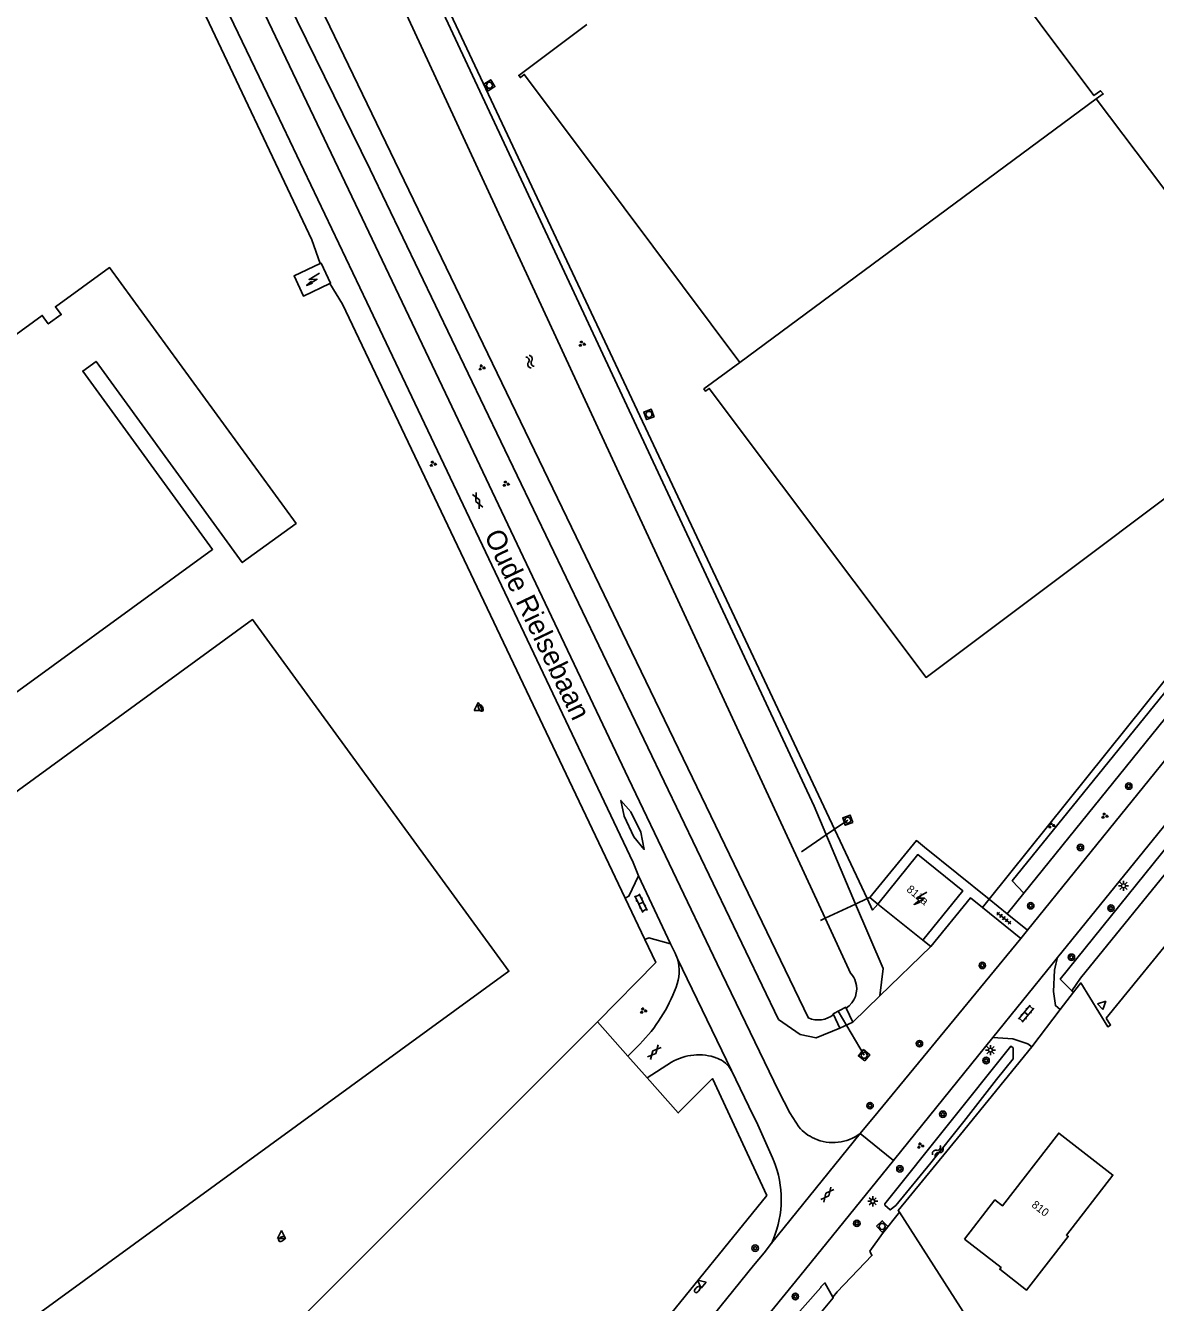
# Model space of a CAD drawing. Extents: x 126000 to 131009, y 393000 to 395500.
# Drawn here: x 130564.8 to 130705.7, y 393858.6 to 394018 of the extents above; entities that cross this region are included whole.
import ezdxf

# ---------------------------------------------------------------- set-up
doc = ezdxf.new("R2010")
doc.units = 0
for name, color, linetype in [('gg-afsc-erfafscheiding', 7, 'Continuous'), ('gg-afsc-hekwerk', 7, 'Continuous'), ('gg-anno-huisnummerreeks BGT', 7, 'Continuous'), ('gg-anno-openbare ruimte label', 7, 'Continuous'), ('gg-bbg-hoofdgebouw', 7, 'Continuous'), ('gg-bbg-tussenscheiding', 7, 'Continuous'), ('gg-knt-verharding', 7, 'Continuous'), ('gg-kntw-bovenkant insteek waterloop', 7, 'Continuous'), ('gg-kntw-waterlijn', 7, 'Continuous'), ('gg-kwrk-duiker nz buis', 7, 'Continuous'), ('gg-kwrk-uitstroombak niveau min 01', 7, 'Continuous'), ('gt-grn-groengrens', 7, 'Continuous'), ('gt-grn-weggrens', 7, 'Continuous'), ('gt-symb-boom', 7, 'Continuous'), ('gt-symb-brandkraan', 7, 'Continuous'), ('gt-symb-gesloten verharding', 7, 'Continuous'), ('gt-symb-groenvak', 7, 'Continuous'), ('gt-symb-klinker verharding', 7, 'Continuous'), ('gt-symb-lichtmast', 7, 'Continuous'), ('gt-symb-rioolschacht', 7, 'Continuous'), ('gt-symb-tegel verharding', 7, 'Continuous'), ('gt-symb-trafo symbool', 7, 'Continuous'), ('gt-symb-waterafsluiter', 7, 'Continuous'), ('gt-symb-watersymbool', 7, 'Continuous')]:
    doc.layers.add(name, color=color, linetype=linetype)

# ---------------------------------------------------------------- blocks, each defined once
blk = doc.blocks.new('gt0-HSP')
at = {"layer": 'gt-symb-trafo symbool'}
for points in [[(0.77, 0.75), (-0.53, 0), (0.47, 0), (-0.83, -0.75)], [(-0.22, -0.24), (-0.83, -0.75), (-0.08, -0.48)]]:
    blk.add_lwpolyline(points, dxfattribs=at)
blk = doc.blocks.new('gt0-RS')
at = {"layer": 'gt-symb-rioolschacht'}
blk.add_lwpolyline([(-0.5, -0.5), (0.5, -0.5), (0.5, 0.5), (-0.5, 0.5)], close=True, dxfattribs=at)
blk.add_circle((0, 0), 0.375, dxfattribs=at)
blk = doc.blocks.new('gt0-BR')
at = {"layer": 'gt-symb-brandkraan'}
for centre, radius, start, end in [((-0.24, 0), 0.206, 107.5669, 252.4331), ((0.6, -2.66), 3, 106.892, 107.5669), ((0, -0.69), 0.938, 73.108, 106.892), ((-0.6, -2.66), 3, 72.4331, 73.108), ((0.24, 0), 0.206, 287.567, 72.4331), ((0.6, 2.66), 3, 252.4331, 253.108), ((0, 0.69), 0.938, 253.108, 286.8921), ((-0.6, 2.66), 3, 286.8921, 287.567)]:
    blk.add_arc(centre, radius, start, end, dxfattribs=at)
blk = doc.blocks.new('gt0-WAFSL')
at = {"layer": 'gt-symb-waterafsluiter'}
for p, q in [((-0.5, -0.33), (0, 0.67)), ((0, 0.67), (0.5, -0.33)), ((0.5, -0.33), (-0.5, -0.33))]:
    blk.add_line(p, q, dxfattribs=at)
blk = doc.blocks.new('gt0-GESVH1')
at = {"layer": 'gt-symb-gesloten verharding'}
for p, q in [((-0.99, -0.26), (0.01, 0.24)), ((0.01, -0.26), (-0.99, 0.24)), ((0.01, 0.24), (1.01, -0.26)), ((1.01, 0.24), (0.01, -0.26))]:
    blk.add_line(p, q, dxfattribs=at)
blk = doc.blocks.new('gt0-GRVAK')
at = {"layer": 'gt-symb-groenvak'}
for p, q in [((-0.11, 0.19), (-0.23, 0.24)), ((-0.18, 0.15), (0.09, 0.15)), ((-0.09, 0.21), (-0.16, 0.32)), ((-0.05, 0.21), (-0.05, 0.39)), ((0, 0.21), (0.06, 0.32)), ((0.01, 0.19), (0.13, 0.24)), ((0.26, -0.05), (0.2, 0.06)), ((0.3, -0.05), (0.3, 0.13)), ((0.35, -0.05), (0.41, 0.06)), ((-0.25, -0.23), (-0.36, -0.18)), ((-0.32, -0.26), (-0.05, -0.26)), ((-0.23, -0.21), (-0.29, -0.1)), ((-0.18, -0.2), (-0.18, -0.02)), ((-0.14, -0.21), (-0.07, -0.1)), ((-0.12, -0.23), (0, -0.18)), ((0.24, -0.07), (0.12, -0.02)), ((0.17, -0.11), (0.44, -0.11)), ((0.37, -0.07), (0.49, -0.02))]:
    blk.add_line(p, q, dxfattribs=at)
blk = doc.blocks.new('gt0-WA')
at = {"layer": 'gt-symb-watersymbool'}
for centre, start, end in [((-0.32, 0.02), 28.0725, 151.9275), ((0.43, 0.42), 208.0725, 331.9275), ((-0.32, -0.43), 28.0725, 151.9275), ((0.43, -0.03), 208.0725, 331.9275)]:
    blk.add_arc(centre, 0.425, start, end, dxfattribs=at)
blk = doc.blocks.new('gt0-BOOM')
at = {"layer": 'gt-symb-boom'}
for radius in [0.4, 0.2]:
    blk.add_circle((0, 0), radius, dxfattribs=at)
blk = doc.blocks.new('gt0-LMAST')
at = {"layer": 'gt-symb-lichtmast'}
for p, q in [((-0.18, 0.17), (-0.45, 0.44)), ((0, 0.25), (0, 0.62)), ((0.17, 0.17), (0.44, 0.44)), ((-0.25, 0), (-0.63, 0)), ((-0.18, -0.18), (-0.45, -0.45)), ((0, -0.25), (0, -0.63)), ((0.44, -0.45), (0.17, -0.18)), ((0.25, 0), (0.62, 0))]:
    blk.add_line(p, q, dxfattribs=at)
blk.add_circle((0, 0), 0.25, dxfattribs=at)
blk = doc.blocks.new('gt0-KL1')
at = {"layer": 'gt-symb-klinker verharding'}
for p, q in [((-1.15, 0.3), (1.15, 0.3)), ((-1, -0.3), (-1, 0.3)), ((-0.5, 0.3), (-0.5, 0.45)), ((0, -0.3), (0, 0.3)), ((0.5, 0.3), (0.5, 0.45)), ((1, -0.3), (1, 0.3)), ((-1.15, -0.3), (1.15, -0.3)), ((-0.5, -0.45), (-0.5, -0.3)), ((0.5, -0.45), (0.5, -0.3))]:
    blk.add_line(p, q, dxfattribs=at)
blk = doc.blocks.new('gt0-TEG1')
at = {"layer": 'gt-symb-tegel verharding'}
for p, q in [((-1.12, 0), (1.12, 0)), ((-0.9, -0.25), (-0.9, 0.25)), ((-0.45, -0.25), (-0.45, 0.25)), ((0, -0.25), (0, 0.25)), ((0.45, -0.25), (0.45, 0.25)), ((0.9, -0.25), (0.9, 0.25))]:
    blk.add_line(p, q, dxfattribs=at)

msp = doc.modelspace()

# ---------------------------------------------------------------- linework, layer by layer
at = {"layer": 'gg-afsc-erfafscheiding'}
msp.add_line((130665.47, 393859.31), (130666.01, 393859.97), dxfattribs=at)
msp.add_lwpolyline([(130673.77, 393869.91), (130703.18, 393823.95), (130703.59, 393822.97), (130704.28, 393822.93), (130749.13, 393749.04)], dxfattribs=at)
at = {"layer": 'gg-afsc-hekwerk'}
for p, q in [((130739.37, 393976.8), (130684.94, 393908.96)), ((130750.33, 393956.61), (130699.56, 393894.12)), ((130684.94, 393908.96), (130676.89, 393915.46)), ((130639.54, 393909.11), (130642.01, 393903.92)), ((130664.52, 393906.59), (130668.3, 393908.36)), ((130668.3, 393908.36), (130669.74, 393909.03)), ((130669.74, 393909.03), (130670.07, 393909.19)), ((130664.52, 393906.59), (130663.9, 393906.3)), ((130695.49, 393897.36), (130693.83, 393895.21)), ((130690.26, 393890.56), (130693.83, 393895.21)), ((130639.9, 393889.39), (130636.1, 393893.68)), ((130642.31, 393886.67), (130639.9, 393889.39)), ((130586.31, 393784.51), (130657.21, 393872))]:
    msp.add_line(p, q, dxfattribs=at)
for points in [[(130596.32, 394000), (130572.2, 394050.97), (130567.33, 394047.35)], [(130596.32, 394000), (130600.47, 393991.22), (130601.5, 393988.27)], [(130602.71, 393985.76), (130604.3, 393983.19), (130639.54, 393909.11)], [(130670.07, 393909.19), (130675.88, 393916.28), (130676.89, 393915.46)], [(130636.1, 393893.68), (130643.36, 393901.07), (130642.01, 393903.92)], [(130699.56, 393894.12), (130700.09, 393893.26), (130699.74, 393893.05), (130696.38, 393898.52), (130695.49, 393897.36)], [(130636.1, 393893.68), (130557.91, 393815.46), (130551.95, 393808.16), (130537.31, 393822.12), (130518.08, 393804.24)], [(130690.26, 393890.56), (130681.38, 393879.6), (130673.62, 393870.11), (130673.77, 393869.91)], [(130657.21, 393872), (130650.44, 393886.58), (130646.18, 393882.29), (130642.31, 393886.67)]]:
    msp.add_lwpolyline(points, dxfattribs=at)
at = {"layer": 'gg-bbg-hoofdgebouw'}
for p, q in [((130704.94, 394000), (130698.31, 394008.82)), ((130653.86, 393975.93), (130635.84, 394000)), ((130676.7, 393903.85), (130671.05, 393908.36))]:
    msp.add_line(p, q, dxfattribs=at)
for points in [[(130698.31, 394008.82), (130699.18, 394009.44), (130698.84, 394009.82), (130698.03, 394009.22), (130671.22, 394045.04)], [(130635.84, 394000), (130626.96, 394011.86), (130626.48, 394011.48), (130626.29, 394011.74), (130634.79, 394018.1)], [(130704.94, 394000), (130725.36, 393972.83), (130677.09, 393936.64), (130650.04, 393972.7), (130649.57, 393972.35), (130649.38, 393972.62), (130653.86, 393975.93)], [(130548.29, 393923.64), (130588.1, 393952.61), (130571.91, 393974.86), (130573.56, 393976.06), (130591.8, 393950.96), (130598.51, 393955.84), (130575.24, 393987.76), (130568.5, 393982.88), (130569.21, 393981.9), (130567.6, 393980.74), (130566.84, 393981.79), (130531.05, 393955.65)], [(130601.5, 393988.27), (130598.26, 393986.75), (130599.42, 393984.22), (130602.71, 393985.76)], [(130602.71, 393985.76), (130602.81, 393985.81), (130601.63, 393988.33), (130601.5, 393988.27)], [(130521.99, 393824.92), (130625.05, 393899.98), (130593.08, 393943.85), (130556.78, 393917.42)], [(130671.05, 393908.36), (130676.05, 393914.52), (130681.69, 393909.99), (130676.7, 393903.85)], [(130681.87, 393866.53), (130686.44, 393863), (130686.27, 393862.79), (130689.62, 393860.19), (130694.81, 393866.89), (130694.59, 393867.06), (130700.39, 393874.55), (130693.64, 393879.78), (130686.61, 393870.7), (130685.67, 393871.44), (130681.87, 393866.53)]]:
    msp.add_lwpolyline(points, dxfattribs=at)
at = {"layer": 'gg-bbg-tussenscheiding'}
msp.add_line((130653.86, 393975.93), (130698.31, 394008.82), dxfattribs=at)
at = {"layer": 'gg-knt-verharding'}
for p, q in [((130766.48, 394000), (130689.73, 393905.1)), ((130645.2, 393903.41), (130641.22, 393911.89)), ((130670.07, 393909.19), (130671.05, 393908.36)), ((130688.9, 393904.06), (130684.11, 393907.92)), ((130687.21, 393907.13), (130684.94, 393908.96)), ((130689.73, 393905.1), (130687.21, 393907.13)), ((130689.73, 393905.1), (130688.9, 393904.06)), ((130688.9, 393904.06), (130671.11, 393882.45)), ((130677.67, 393903.08), (130676.7, 393903.85)), ((130639.9, 393889.39), (130641.37, 393890.89)), ((130673.02, 393876.38), (130685.41, 393891.7)), ((130645.32, 393888.62), (130642.31, 393886.67)), ((130654.97, 393883.09), (130652.81, 393887.57)), ((130671.11, 393882.45), (130668.87, 393879.73)), ((130655.57, 393863.28), (130629.44, 393831.01))]:
    msp.add_line(p, q, dxfattribs=at)
for points in [[(130658.66, 393885.04), (130651.04, 393900.89), (130639.99, 393924.01), (130628.8, 393947.54), (130617.56, 393971.23), (130606.35, 393994.8), (130594.65, 394019.28), (130589.64, 394029.7), (130579.21, 394051.69), (130579.05, 394052.57)], [(130641.22, 393911.89), (130640.54, 393913.53), (130607.32, 393983.44), (130595.98, 394007.23), (130584.46, 394031.24), (130575.74, 394049.32), (130575.38, 394049.99), (130574.96, 394050.63)], [(130693.47, 393901.68), (130773.23, 394000), (130784.6, 394014.05)], [(130640.26, 393919.85), (130639.03, 393921.29), (130639.43, 393919.31), (130640.65, 393916.74), (130641.94, 393915.18), (130641.51, 393917.31), (130640.26, 393919.85)], [(130641.22, 393911.89), (130640.02, 393909.34), (130639.54, 393909.11)], [(130684.11, 393907.92), (130682.61, 393909.13), (130677.67, 393903.08)], [(130642.01, 393903.92), (130642.5, 393904.13), (130645.2, 393903.41)], [(130646.09, 393901.51), (130645.8, 393902.21), (130645.2, 393903.41)], [(130685.41, 393891.7), (130692.82, 393900.87), (130693.47, 393901.68)], [(130693.47, 393901.68), (130693.26, 393900.85), (130693.12, 393900.09), (130692.99, 393897.46), (130693.22, 393895.68), (130693.83, 393895.21)], [(130685.41, 393891.7), (130687.92, 393891.52), (130689.77, 393890.93), (130690.26, 393890.56)], [(130661.21, 393880.55), (130660.11, 393882.31), (130658.66, 393885.04)], [(130654.97, 393883.09), (130656.09, 393880.82), (130657.95, 393876.68), (130658.15, 393876.21), (130658.32, 393875.73)], [(130637.5, 393832.69), (130661.35, 393861.93), (130673.02, 393876.38)], [(130657.8, 393866.03), (130656.88, 393864.83), (130655.57, 393863.28)]]:
    msp.add_lwpolyline(points, dxfattribs=at)
for centre, radius, start, end in [((130640.67, 393900.03), 5.62, 338.6279, 15.2287), ((130627.59, 393904.67), 19.49, 315.0041, 339.9491), ((130648.73, 393882.75), 6.79, 70.3927, 120.1849), ((130649.74, 393885.88), 3.5, 28.6992, 68.6814), ((130665.48, 393884.26), 5.66, 220.9532, 245.8521), ((130665.48, 393884.25), 5.65, 245.8735, 306.8753), ((130646.04, 393871.52), 12.98, 334.9463, 18.9079)]:
    msp.add_arc(centre, radius, start, end, dxfattribs=at)
at = {"layer": 'gg-kntw-bovenkant insteek waterloop'}
msp.add_line((130667.95, 393893.64), (130671.3, 393896.89), dxfattribs=at)
for points in [[(130666.34, 393892.87), (130663.36, 393891.65), (130661.37, 393892.09), (130658.66, 393893.97), (130607.73, 394000), (130582.75, 394050.94), (130584.34, 394058.16), (130587.45, 394059.64)], [(130668.3, 393908.36), (130663.11, 393920.55), (130626.02, 394000), (130602.5, 394050.24)], [(130689.3, 393909.72), (130687.83, 393911.25), (130740.34, 393976.03)], [(130740.34, 393976.03), (130741.9, 393974.84), (130689.3, 393909.72)], [(130671.3, 393896.89), (130671.73, 393900.32), (130668.3, 393908.36)], [(130687.95, 393890.4), (130687.97, 393889.05), (130685.88, 393886.48), (130681.8, 393881.21), (130677.69, 393876.07), (130673.3, 393870.74), (130672.6, 393870.2), (130671.94, 393870.8), (130671.95, 393870.97)], [(130671.95, 393870.97), (130687.65, 393890.61), (130687.95, 393890.4)], [(130640.27, 393832.49), (130654.85, 393850.26), (130663.95, 393860.51), (130663.98, 393860.6), (130664.46, 393861.09), (130665.47, 393859.31)], [(130665.47, 393859.31), (130665.51, 393859.24), (130662.18, 393855.25)]]:
    msp.add_lwpolyline(points, dxfattribs=at)
at = {"layer": 'gg-kntw-waterlijn'}
msp.add_line((130667.72, 393899.67), (130664.52, 393906.59), dxfattribs=at)
for points in [[(130664.52, 393906.59), (130599.16, 394047.73), (130595.66, 394055.07), (130591.62, 394055.73), (130590.22, 394058.5)], [(130662.41, 393894.13), (130587.1, 394050.3), (130589.05, 394055.25), (130588.05, 394057.46)]]:
    msp.add_lwpolyline(points, dxfattribs=at)
for centre, radius, start, end in [((130665.56, 393897.78), 2.87, 303.1551, 17.6414), ((130665.56, 393897.78), 2.87, 17.6485, 41.0991), ((130663.62, 393897.05), 3.15, 247.4547, 307.8348)]:
    msp.add_arc(centre, radius, start, end, dxfattribs=at)
at = {"layer": 'gg-kwrk-duiker nz buis'}
for p, q in [((130664.63, 393916.98), (130665.66, 393917.69)), ((130665.66, 393917.69), (130667.32, 393918.82)), ((130661.55, 393914.87), (130664.63, 393916.98)), ((130666.12, 393895), (130669.36, 393889.49))]:
    msp.add_line(p, q, dxfattribs=at)
at = {"layer": 'gg-kwrk-uitstroombak niveau min 01'}
for p, q in [((130667.95, 393893.64), (130667.13, 393895.37)), ((130665.55, 393894.56), (130666.34, 393892.87)), ((130666.34, 393892.87), (130667.95, 393893.64))]:
    msp.add_line(p, q, dxfattribs=at)
msp.add_lwpolyline([(130665.55, 393894.56), (130665.5, 393894.67), (130667.07, 393895.49), (130667.13, 393895.37)], dxfattribs=at)
at = {"layer": 'gt-grn-groengrens'}
for p, q in [((130603.06, 394050.66), (130669.74, 393909.03)), ((130689.3, 393909.72), (130687.21, 393907.13)), ((130671.3, 393896.89), (130677.67, 393903.08)), ((130695.28, 393897.51), (130695.49, 393897.36))]:
    msp.add_line(p, q, dxfattribs=at)
for points in [[(130783.14, 394006.54), (130781.81, 394007.49), (130775.63, 394000), (130761.6, 393982.94), (130754.99, 393973.94), (130731.38, 393944.98), (130714.92, 393925.19), (130693.83, 393898.99), (130695.28, 393897.51)], [(130695.28, 393897.51), (130696.35, 393899.12), (130709.11, 393914.82), (130769.23, 393989.82), (130783.14, 394006.54)], [(130671.05, 393908.36), (130670.41, 393907.6), (130669.74, 393909.03)], [(130673.77, 393869.91), (130671.65, 393867.24), (130670.09, 393865.03)], [(130666.01, 393859.97), (130670.33, 393864.5), (130670.09, 393865.03)]]:
    msp.add_lwpolyline(points, dxfattribs=at)
at = {"layer": 'gt-grn-weggrens'}
for p, q in [((130684.11, 393907.92), (130684.94, 393908.96)), ((130652.81, 393887.57), (130646.09, 393901.51)), ((130657.8, 393866.03), (130668.87, 393879.73)), ((130668.87, 393879.73), (130673.02, 393876.38))]:
    msp.add_line(p, q, dxfattribs=at)

# ---------------------------------------------------------------- block references
at = {"layer": 'gt-symb-boom'}
for p in [(130702.37, 393923.07), (130696.34, 393915.41), (130690.14, 393908.14), (130700.15, 393907.84), (130695.22, 393901.72), (130684.1, 393900.7), (130676.26, 393890.94), (130684.57, 393888.84), (130670.1, 393883.2), (130679.18, 393882.13), (130673.82, 393875.32), (130668.45, 393868.52), (130655.77, 393865.42), (130660.78, 393859.39)]:
    msp.add_blockref('gt0-BOOM', p, dxfattribs=at)
at = {"layer": 'gt-symb-brandkraan'}
for p, rotation in [((130621.54, 393932.83), 118.23090182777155), ((130596.73, 393866.58), -150.33328479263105), ((130648.55, 393860.26), 51.00900595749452)]:
    msp.add_blockref('gt0-BR', p, dxfattribs=dict(at, rotation=rotation))
at = {"layer": 'gt-symb-gesloten verharding'}
for p, rotation in [((130621.16, 393958.69), -64.58839927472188), ((130643.18, 393889.87), 47.552898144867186), ((130664.76, 393872.11), 51.0450397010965)]:
    msp.add_blockref('gt0-GESVH1', p, dxfattribs=dict(at, rotation=rotation))
at = {"layer": 'gt-symb-groenvak'}
for p in [(130634.15, 393978.25), (130621.65, 393975.29), (130641.8, 393895.05), (130676.37, 393878.2)]:
    msp.add_blockref('gt0-GRVAK', p, dxfattribs=at)
for p, rotation in [((130615.56, 393963.27), -1.0312126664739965), ((130624.66, 393960.78), -1.0312126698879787), ((130699.34, 393919.36), -0.7448031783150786), ((130692.71, 393918.18), -0.7448031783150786)]:
    msp.add_blockref('gt0-GRVAK', p, dxfattribs=dict(at, rotation=rotation))
at = {"layer": 'gt-symb-klinker verharding'}
for p, rotation in [((130641.51, 393908.47), -64.22889405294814), ((130689.58, 393894.68), 50.355825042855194)]:
    msp.add_blockref('gt0-KL1', p, dxfattribs=dict(at, rotation=rotation))
at = {"layer": 'gt-symb-lichtmast'}
for p in [(130701.71, 393910.63), (130685.12, 393890.13), (130670.44, 393871.27)]:
    msp.add_blockref('gt0-LMAST', p, dxfattribs=at)
at = {"layer": 'gt-symb-rioolschacht'}
for p, rotation in [((130622.63, 394010.51), -58.12218352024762), ((130642.52, 393969.45), 110.91820498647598), ((130667.32, 393918.82), 109.03307980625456), ((130669.36, 393889.49), 51.00900595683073), ((130671.61, 393868.14), -46.05341047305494)]:
    msp.add_blockref('gt0-RS', p, dxfattribs=dict(at, rotation=rotation))
at = {"layer": 'gt-symb-tegel verharding', "rotation": 141.3759960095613}
msp.add_blockref('gt0-TEG1', (130686.78, 393906.6), dxfattribs=at)
at = {"layer": 'gt-symb-trafo symbool', "rotation": 0.22918189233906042}
msp.add_blockref('gt0-HSP', (130600.65, 393986.3), dxfattribs=at)
at = {"layer": 'gt-symb-trafo symbool'}
msp.add_blockref('gt0-HSP', (130676.42, 393909.07), dxfattribs=at)
at = {"layer": 'gt-symb-waterafsluiter'}
for p in [(130621.24, 393932.84), (130596.67, 393866.96)]:
    msp.add_blockref('gt0-WAFSL', p, dxfattribs=at)
for p, rotation in [((130699.04, 393895.77), -46.05341047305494), ((130649.09, 393861.01), 51.00900595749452)]:
    msp.add_blockref('gt0-WAFSL', p, dxfattribs=dict(at, rotation=rotation))
at = {"layer": 'gt-symb-watersymbool'}
for p, rotation in [((130627.67, 393976.08), -64.1523897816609), ((130678.51, 393877.45), 50.80331119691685)]:
    msp.add_blockref('gt0-WA', p, dxfattribs=dict(at, rotation=rotation))

# ---------------------------------------------------------------- texts
at = {"layer": 'gg-anno-huisnummerreeks BGT'}
for s, rotation, p in [('811a', 320.9, (130674.57, 393910.03)), ('810', 322.3, (130690.16, 393870.66))]:
    msp.add_text(s, height=1, rotation=rotation, dxfattribs=at).set_placement(p)
at = {"layer": 'gg-anno-openbare ruimte label'}
msp.add_text('Oude Rielsebaan', height=2.5, rotation=295.6, dxfattribs=at).set_placement((130621.92, 393954.37))

doc.saveas('drawing.dxf')
